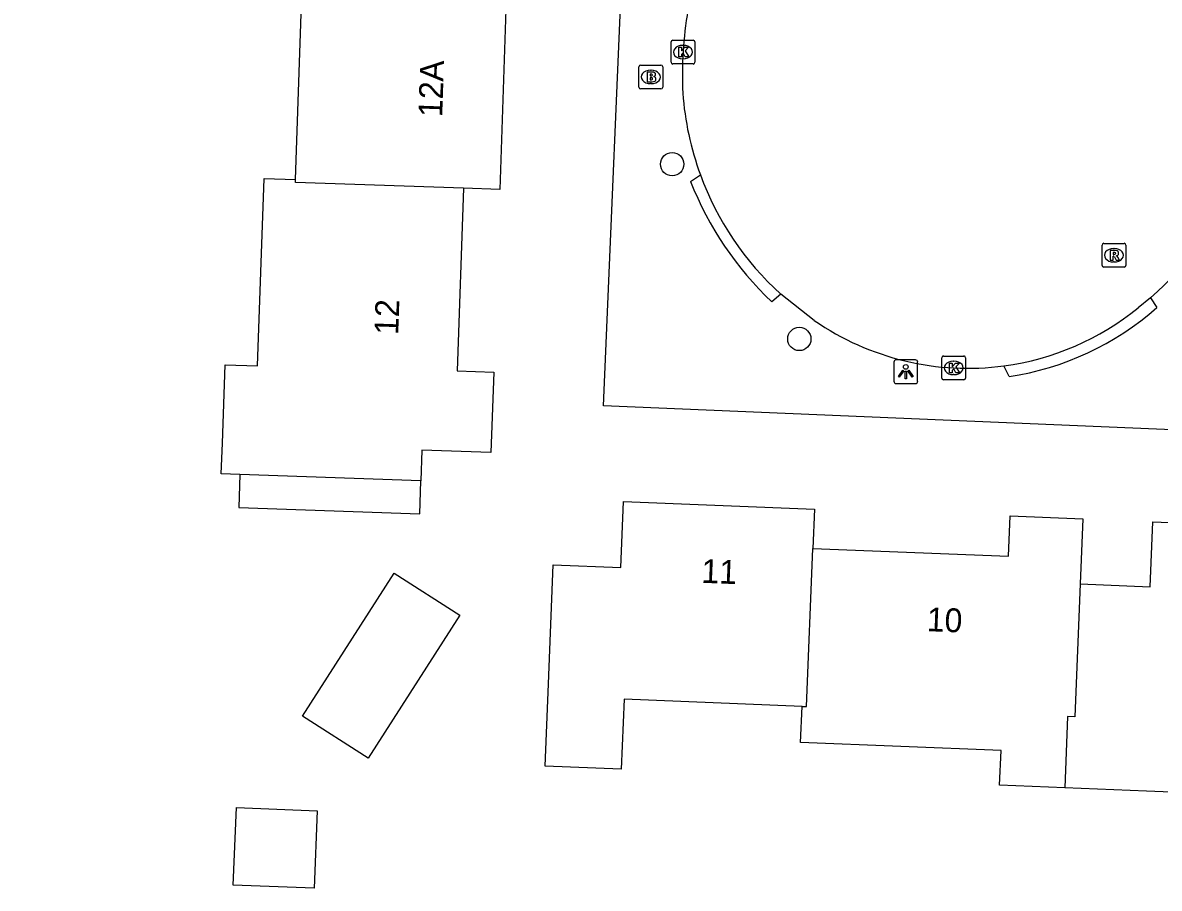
# Model space of a CAD drawing. Extents: x 160732 to 162105, y 387428 to 388479.
# Drawn here: x 161826.46 to 161874.13, y 387938.28 to 387974.58 of the extents above; entities that cross this region are included whole.
import ezdxf

# ---------------------------------------------------------------- set-up
doc = ezdxf.new("R2010")
doc.units = 0
for name, color, linetype in [('IMGEO_Boom', 7, 'Continuous'), ('IMGEO_Brandkraan', 7, 'Continuous'), ('IMGEO_Kolk', 7, 'Continuous'), ('IMGEO_Lichtpunt', 7, 'Continuous'), ('IMGEO_Pand', 7, 'Continuous'), ('IMGEO_Pand_nummerreeks', 7, 'Continuous'), ('IMGEO_Rijbaan_lokaal_open', 7, 'Continuous'), ('IMGEO_Rioolput', 7, 'Continuous'), ('IMGEO_Voetpad_open', 7, 'Continuous')]:
    doc.layers.add(name, color=color, linetype=linetype)

msp = doc.modelspace()

# ---------------------------------------------------------------- linework, layer by layer
at = {"layer": 'IMGEO_Boom'}
for centre in [(161853.7, 387968.65), (161859.034, 387961.318)]:
    msp.add_circle(centre, 0.489, dxfattribs=at)
at = {"layer": 'IMGEO_Brandkraan'}
for p, q in [((161852.304, 387971.883), (161852.304, 387972.735)), ((161852.379, 387972.809), (161853.231, 387972.809)), ((161853.305, 387972.735), (161853.305, 387971.883)), ((161852.792, 387972.589), (161852.817, 387972.589)), ((161853.231, 387971.809), (161852.379, 387971.809)), ((161852.815, 387972.029), (161852.79, 387972.029))]:
    msp.add_line(p, q, dxfattribs=at)
for points in [[(161852.304, 387971.883), (161852.304, 387972.735)], [(161852.379, 387972.809), (161853.231, 387972.809)], [(161853.305, 387972.735), (161853.305, 387971.883)], [(161852.652, 387972.509), (161852.652, 387972.109), (161852.865, 387972.109)], [(161852.883, 387972.509), (161852.652, 387972.509)], [(161852.831, 387972.428), (161852.777, 387972.428), (161852.777, 387972.352)], [(161852.777, 387972.352), (161852.83, 387972.352)], [(161852.839, 387972.276), (161852.777, 387972.276), (161852.777, 387972.195)], [(161852.777, 387972.195), (161852.839, 387972.195)], [(161853.231, 387971.809), (161852.379, 387971.809)]]:
    msp.add_lwpolyline(points, dxfattribs=at)
for centre, radius, start, end in [((161852.381, 387972.733), 0.0765, 91.552, 178.448), ((161852.381, 387972.733), 0.0765, 91.552, 178.448), ((161853.229, 387972.733), 0.0765, 1.552, 88.448), ((161853.229, 387972.733), 0.0765, 1.552, 88.448), ((161852.832, 387972.39), 0.0379, 267.8285, 90.9355), ((161852.84, 387972.235), 0.0404, 269.8759, 90.5077), ((161852.887, 387972.364), 0.145, 59.4692, 91.5367), ((161852.912, 387972.411), 0.0922, 285.5137, 58.1501), ((161852.917, 387972.219), 0.105, 301.3115, 78.989), ((161852.381, 387971.885), 0.0765, 181.552, 268.448), ((161852.381, 387971.885), 0.0765, 181.552, 268.448), ((161852.871, 387972.36), 0.251, 268.6676, 293.5347), ((161853.229, 387971.885), 0.0765, 271.552, 358.448), ((161853.229, 387971.885), 0.0765, 271.552, 358.448)]:
    msp.add_arc(centre, radius, start, end, dxfattribs=at)
for centre, major_axis, ratio, start_param, end_param in [((161852.791, 387972.309), (-0.387, 0.002), 0.722429, 4.712389, 7.853982), ((161852.816, 387972.309), (-0.39, 0.002), 0.717154, 1.570796, 4.712389)]:
    msp.add_ellipse(centre, major_axis=major_axis, ratio=ratio, start_param=start_param, end_param=end_param, dxfattribs=at)
at = {"layer": 'IMGEO_Kolk'}
for p, q in [((161853.654, 387972.927), (161853.654, 387973.779)), ((161853.729, 387973.853), (161854.581, 387973.853)), ((161854.142, 387973.633), (161854.167, 387973.633)), ((161854.655, 387973.779), (161854.655, 387972.927)), ((161854.581, 387972.853), (161853.729, 387972.853)), ((161854.165, 387973.073), (161854.14, 387973.073)), ((161865.007, 387959.678), (161865.007, 387960.53)), ((161865.082, 387960.604), (161865.934, 387960.604)), ((161865.495, 387960.384), (161865.52, 387960.384)), ((161866.008, 387960.53), (161866.008, 387959.678)), ((161865.518, 387959.824), (161865.493, 387959.824)), ((161865.934, 387959.604), (161865.082, 387959.604))]:
    msp.add_line(p, q, dxfattribs=at)
for points in [[(161853.654, 387972.927), (161853.654, 387973.779)], [(161853.729, 387973.853), (161854.581, 387973.853)], [(161854.655, 387973.779), (161854.655, 387972.927)], [(161853.975, 387973.553), (161854.098, 387973.553), (161854.098, 387973.402), (161854.228, 387973.553), (161854.392, 387973.553), (161854.246, 387973.402), (161854.399, 387973.153), (161854.247, 387973.153), (161854.162, 387973.317), (161854.098, 387973.25), (161854.098, 387973.153), (161853.975, 387973.153), (161853.975, 387973.553)], [(161854.581, 387972.853), (161853.729, 387972.853)], [(161865.007, 387959.678), (161865.007, 387960.53)], [(161865.082, 387960.604), (161865.934, 387960.604)], [(161865.328, 387960.304), (161865.451, 387960.304), (161865.451, 387960.153), (161865.581, 387960.304), (161865.745, 387960.304), (161865.599, 387960.153), (161865.752, 387959.904), (161865.6, 387959.904), (161865.515, 387960.068), (161865.451, 387960.001), (161865.451, 387959.904), (161865.328, 387959.904), (161865.328, 387960.304)], [(161866.008, 387960.53), (161866.008, 387959.678)], [(161865.934, 387959.604), (161865.082, 387959.604)]]:
    msp.add_lwpolyline(points, dxfattribs=at)
for centre, start, end in [((161853.731, 387973.777), 91.552, 178.448), ((161853.731, 387973.777), 91.552, 178.448), ((161854.579, 387973.777), 1.552, 88.448), ((161854.579, 387973.777), 1.552, 88.448), ((161853.731, 387972.929), 181.552, 268.448), ((161853.731, 387972.929), 181.552, 268.448), ((161854.579, 387972.929), 271.552, 358.448), ((161854.579, 387972.929), 271.552, 358.448), ((161865.084, 387960.528), 91.552, 178.448), ((161865.084, 387960.528), 91.552, 178.448), ((161865.932, 387960.528), 1.552, 88.448), ((161865.932, 387960.528), 1.552, 88.448), ((161865.084, 387959.68), 181.552, 268.448), ((161865.084, 387959.68), 181.552, 268.448), ((161865.932, 387959.68), 271.552, 358.448), ((161865.932, 387959.68), 271.552, 358.448)]:
    msp.add_arc(centre, 0.0765, start, end, dxfattribs=at)
for centre, major_axis, ratio, start_param, end_param in [((161854.141, 387973.353), (-0.387, 0.002), 0.722429, 4.712389, 7.853982), ((161854.166, 387973.353), (-0.39, 0.002), 0.717154, 1.570796, 4.712389), ((161865.494, 387960.104), (-0.387, 0.002), 0.722429, 4.712389, 7.853982), ((161865.519, 387960.104), (-0.39, 0.002), 0.717154, 1.570796, 4.712389)]:
    msp.add_ellipse(centre, major_axis=major_axis, ratio=ratio, start_param=start_param, end_param=end_param, dxfattribs=at)
at = {"layer": 'IMGEO_Lichtpunt'}
for p, q in [((161863.001, 387960.349), (161863.001, 387959.542)), ((161863.001, 387960.349), (161863.001, 387959.542)), ((161863.903, 387960.444), (161863.095, 387960.444)), ((161863.903, 387960.444), (161863.095, 387960.444)), ((161863.997, 387959.542), (161863.997, 387960.349)), ((161863.997, 387959.542), (161863.997, 387960.349)), ((161863.095, 387959.448), (161863.903, 387959.448)), ((161863.095, 387959.448), (161863.903, 387959.448))]:
    msp.add_line(p, q, dxfattribs=at)
for points in [[(161863.375, 387960.013), (161863.414, 387959.985), (161863.226, 387959.723), (161863.188, 387959.75), (161863.375, 387960.013)], [(161863.477, 387959.965), (161863.524, 387959.965), (161863.524, 387959.643), (161863.477, 387959.643), (161863.477, 387959.965)], [(161863.587, 387959.985), (161863.625, 387960.012), (161863.812, 387959.75), (161863.773, 387959.722), (161863.587, 387959.985)]]:
    msp.add_lwpolyline(points, dxfattribs=at)
msp.add_circle((161863.5, 387960.147), 0.0994, dxfattribs=at)
for centre, start, end in [((161863.095, 387960.349), 90, 180), ((161863.095, 387960.349), 90, 180), ((161863.903, 387960.349), 0, 90), ((161863.903, 387960.349), 0, 90), ((161863.095, 387959.542), 180, 270), ((161863.095, 387959.542), 180, 270), ((161863.903, 387959.542), 270, 0), ((161863.903, 387959.542), 270, 360)]:
    msp.add_arc(centre, 0.0946, start, end, dxfattribs=at)
at = {"layer": 'IMGEO_Pand'}
for points in [[(161837.901, 387968.002), (161838.154, 387975.366), (161830.859, 387975.616), (161830.89, 387976.524), (161831.183, 387985.039), (161835.837, 387984.88), (161835.716, 387981.361), (161840.213, 387981.207), (161844.037, 387980.497), (161844.012, 387979.778), (161843.886, 387976.096), (161845.386, 387976.045), (161846.759, 387975.998), (161846.47, 387967.591), (161844.943, 387967.643)], [(161835.567, 387955.631), (161834.791, 387955.657), (161834.835, 387956.948), (161834.947, 387960.237), (161836.313, 387960.191), (161836.583, 387968.047), (161837.901, 387968.002)], [(161844.943, 387967.643), (161837.897, 387967.887), (161837.901, 387968.002)], [(161844.943, 387967.643), (161844.68, 387959.985), (161846.216, 387959.932), (161846.1, 387956.561), (161843.208, 387956.661), (161843.164, 387955.369)], [(161835.567, 387955.631), (161835.519, 387954.243), (161843.117, 387953.984), (161843.164, 387955.369)], [(161843.164, 387955.369), (161835.567, 387955.631)], [(161859.151, 387945.905), (161851.684, 387946.203), (161851.567, 387943.267), (161848.378, 387943.394), (161848.516, 387946.85), (161848.715, 387951.846), (161851.549, 387951.733), (161851.659, 387954.506), (161859.667, 387954.186), (161859.602, 387952.536)], [(161859.602, 387952.536), (161867.812, 387952.209), (161867.879, 387953.893), (161870.924, 387953.771), (161870.815, 387951.045)], [(161870.815, 387951.045), (161873.755, 387950.928), (161873.864, 387953.648), (161881.684, 387953.336), (161881.587, 387950.9), (161882.958, 387950.845), (161884.212, 387949.491), (161884.212, 387947.233), (161883.109, 387946.129), (161881.399, 387946.198), (161881.349, 387944.942), (161877.542, 387945.094), (161877.426, 387942.201), (161873.599, 387942.354), (161870.167, 387942.491)], [(161859.151, 387945.905), (161859.34, 387945.897), (161859.602, 387952.536)], [(161840.957, 387943.736), (161838.196, 387945.503), (161842.04, 387951.495), (161844.801, 387949.729), (161840.957, 387943.736)], [(161870.815, 387951.045), (161870.592, 387945.465), (161870.286, 387945.477), (161870.167, 387942.491)], [(161870.167, 387942.491), (161867.436, 387942.6), (161867.494, 387944.052), (161859.09, 387944.387), (161859.151, 387945.905)], [(161835.291, 387938.412), (161835.421, 387941.668), (161838.818, 387941.532), (161838.688, 387938.277), (161835.291, 387938.412)]]:
    msp.add_lwpolyline(points, dxfattribs=at)
at = {"layer": 'IMGEO_Rijbaan_lokaal_open'}
for points in [[(161859.659, 387962.094), (161858.255, 387963.201)], [(161873.761, 387963.045), (161873.249, 387962.627)]]:
    msp.add_lwpolyline(points, dxfattribs=at)
for centre, radius, start, end in [((161869.961, 387972.382), 15.834, 170.0948, 182.7341), ((161865.783, 387972.313), 12.229, 310.7243, 8.7874), ((161866.675, 387972.549), 12.564, 184.2062, 200.2008), ((161866.684, 387972.513), 12.56, 200.0329, 227.8473), ((161866.098, 387971.432), 11.343, 277.6971, 309.0826), ((161866.098, 387971.431), 11.342, 235.4084, 277.6944)]:
    msp.add_arc(centre, radius, start, end, dxfattribs=at)
at = {"layer": 'IMGEO_Rioolput'}
for p, q in [((161871.729, 387964.404), (161871.729, 387965.256)), ((161871.804, 387965.33), (161872.656, 387965.33)), ((161872.217, 387965.11), (161872.242, 387965.11)), ((161872.73, 387965.256), (161872.73, 387964.404)), ((161872.656, 387964.33), (161871.804, 387964.33)), ((161872.24, 387964.55), (161872.215, 387964.55))]:
    msp.add_line(p, q, dxfattribs=at)
for points in [[(161871.729, 387964.404), (161871.729, 387965.256)], [(161871.804, 387965.33), (161872.656, 387965.33)], [(161872.73, 387965.256), (161872.73, 387964.404)], [(161872.318, 387965.028), (161872.066, 387965.03), (161872.066, 387964.63)], [(161872.066, 387964.63), (161872.19, 387964.63), (161872.19, 387964.792), (161872.201, 387964.792)], [(161872.244, 387964.949), (161872.19, 387964.949), (161872.19, 387964.868)], [(161872.19, 387964.868), (161872.242, 387964.868)], [(161872.248, 387964.763), (161872.319, 387964.63), (161872.459, 387964.63), (161872.394, 387964.756)], [(161872.656, 387964.33), (161871.804, 387964.33)]]:
    msp.add_lwpolyline(points, dxfattribs=at)
for centre, radius, start, end in [((161871.806, 387965.254), 0.0765, 91.552, 178.448), ((161871.806, 387965.254), 0.0765, 91.552, 178.448), ((161872.654, 387965.254), 0.0765, 1.552, 88.448), ((161872.654, 387965.254), 0.0765, 1.552, 88.448), ((161872.2, 387964.739), 0.0533, 26.0293, 88.6989), ((161872.226, 387965.057), 0.19, 274.7715, 282.9687), ((161872.25, 387964.853), 0.0964, 77.0061, 93.1865), ((161872.264, 387964.91), 0.0378, 276.6634, 79.6772), ((161872.317, 387964.918), 0.109, 350.3612, 89.416), ((161872.315, 387964.918), 0.112, 277.5842, 350.9817), ((161872.299, 387964.703), 0.108, 29.5134, 73.7905), ((161871.806, 387964.406), 0.0765, 181.552, 268.448), ((161871.806, 387964.406), 0.0765, 181.552, 268.448), ((161872.654, 387964.406), 0.0765, 271.552, 358.448), ((161872.654, 387964.406), 0.0765, 271.552, 358.448)]:
    msp.add_arc(centre, radius, start, end, dxfattribs=at)
for centre, major_axis, ratio, start_param, end_param in [((161872.216, 387964.83), (-0.387, 0.002), 0.722429, 4.712389, 7.853982), ((161872.241, 387964.83), (-0.39, 0.002), 0.717154, 1.570796, 4.712389)]:
    msp.add_ellipse(centre, major_axis=major_axis, ratio=ratio, start_param=start_param, end_param=end_param, dxfattribs=at)
at = {"layer": 'IMGEO_Voetpad_open'}
for points in [[(161817.854, 387998.478), (161880.855, 387983.271), (161879.652, 387957.294), (161850.814, 387958.518), (161851.735, 387979.839)], [(161854.471, 387967.929), (161854.884, 387968.21)], [(161858.255, 387963.201), (161857.884, 387962.881)], [(161873.761, 387963.045), (161874.023, 387962.635)], [(161867.83, 387959.74), (161867.617, 387960.191)]]:
    msp.add_lwpolyline(points, dxfattribs=at)
for centre, radius, start, end in [((161867.386, 387972.983), 13.869, 201.3728, 226.7532), ((161866.034, 387971.654), 12.049, 278.5736, 311.5351)]:
    msp.add_arc(centre, radius, start, end, dxfattribs=at)

# ---------------------------------------------------------------- texts
at = {"layer": 'IMGEO_Pand_nummerreeks'}
for s, rotation, p in [('12A', 88.0312, (161844.053, 387970.617)), ('12', 88.035, (161842.209, 387961.478)), ('11', 357.7117, (161854.911, 387951.093)), ('10', 357.7191, (161864.367, 387949.063))]:
    msp.add_text(s, height=1, rotation=rotation, dxfattribs=at).set_placement(p)

doc.saveas('drawing.dxf')
